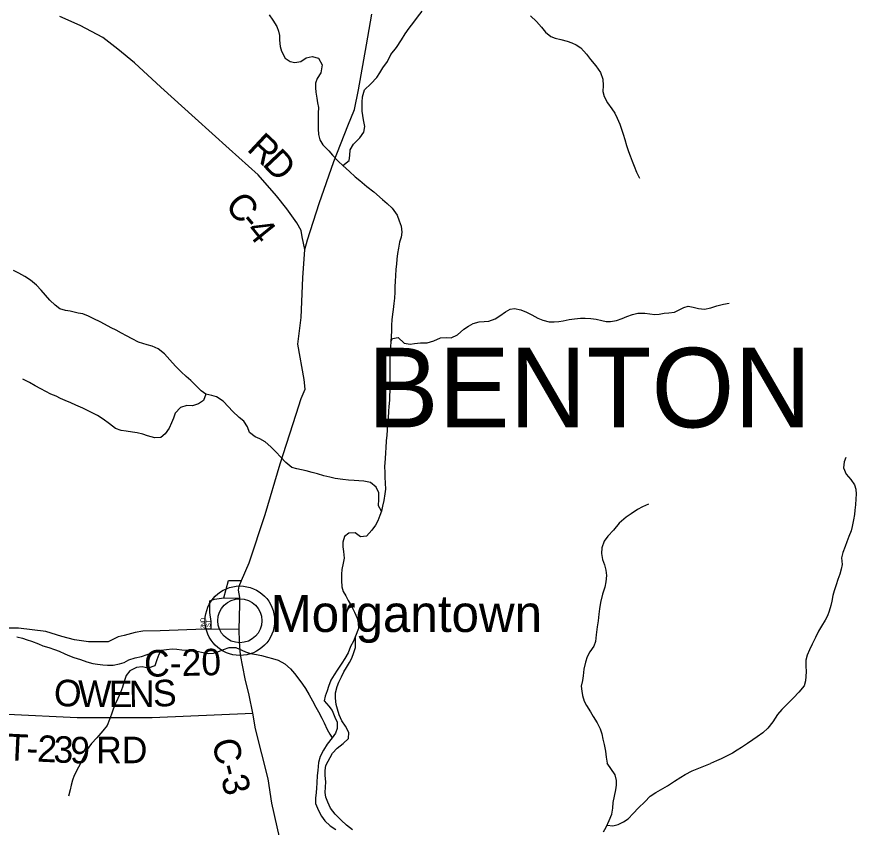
# Model space of a CAD drawing. Extents: x 1578669 to 1989827, y 208020 to 553079.
# Drawn here: x 1767882 to 1777370, y 409792 to 418953 of the extents above; entities that cross this region are included whole.
import ezdxf

# ---------------------------------------------------------------- set-up
doc = ezdxf.new("R2010")
doc.units = 0
for name, color, linetype in [('GM_X_County_Road', 7, 'Continuous'), ('GM_X_County_Road_Text', 7, 'Continuous'), ('GM_X_Minor_River', 7, 'Continuous'), ('GM_X_Township_Road', 7, 'Continuous'), ('GM_X_Township_Road_Text', 7, 'Continuous'), ('GM_X_Township_Subdivision', 7, 'Continuous'), ('GM_X_Township_Subdivision_Text', 7, 'Continuous'), ('GM_X_Township_Text', 7, 'Continuous'), ('GM_X_Unincorporated', 7, 'Continuous'), ('GM_X_Unincorporated_Location', 7, 'Continuous'), ('GM_X_Unincorporated_Text', 7, 'Continuous')]:
    doc.layers.add(name, color=color, linetype=linetype)

msp = doc.modelspace()

# ---------------------------------------------------------------- linework, layer by layer
at = {"layer": 'GM_X_County_Road'}
for points in [[(1771137.2, 416322.4), (1771168.3, 416430.3), (1771300.6, 416843.7), (1771465.4, 417316.9), (1771625.5, 417718.1), (1771697.4, 417903.7), (1771743.7, 418125.6), (1771835.1, 418635.7), (1771894.8, 418983.9)], [(1771137.2, 416322.4), (1771108.8, 416465), (1771095.6, 416535.3), (1771046.6, 416622), (1770934.5, 416781.6), (1770818.3, 416927.3), (1770609.2, 417166.1), (1770282.9, 417460.4), (1769897.3, 417807.4), (1769509.8, 418156.5), (1769213.3, 418432.5), (1769023.2, 418586.9), (1768854.9, 418717.1), (1768596.8, 418852.3), (1768370.3, 418957)], [(1770884.4, 409526.6), (1770766.1, 410063.7), (1770725, 410337.1), (1770579.1, 410902.8), (1770551.8, 411079.8), (1770509.1, 411282.8), (1770465.1, 411470), (1770412, 411739.5), (1770397.6, 411892.2), (1770395.9, 412025.1), (1770404.9, 412307.6), (1770402.2, 412379), (1770401.8, 412389.8), (1770386.7, 412472.1), (1770395.2, 412518.1), (1770422.8, 412581.5), (1770509.9, 412781.5), (1770689.5, 413324.7), (1770859.4, 413900.1), (1771039.2, 414459.3), (1771097, 414637.1), (1771140.1, 414744.8), (1771129.3, 414853.2), (1771059.7, 415252.8), (1771094.9, 415555.1), (1771113.7, 416001.9), (1771137.2, 416322.4)], [(1770395.9, 412025.1), (1770078.7, 412028.6), (1770008.6, 412029.4), (1769501.2, 412013), (1769307.5, 412007.1), (1769219.5, 411992.1), (1769097.3, 411959.4), (1769029.2, 411942.1), (1768959, 411908.8), (1768914.8, 411885.2), (1768693.2, 411885.7), (1768533.7, 411909.5), (1768392.3, 411947.2), (1768209.3, 412005.4), (1767900.2, 412042.9), (1767770.3, 412040.4)]]:
    msp.add_lwpolyline(points, dxfattribs=at)
at = {"layer": 'GM_X_Minor_River'}
for points in [[(1771568.9, 417271.7), (1771640.7, 417327.1), (1771645.1, 417385.1), (1771651.4, 417449.2), (1771687.8, 417513.1), (1771760, 417582.8), (1771804.4, 417646.6), (1771814.7, 417712.7), (1771799.2, 417788.9), (1771785.8, 417885.1), (1771784.1, 417935.3), (1771786.5, 417989.3), (1771790.8, 418049.4), (1771813.2, 418125.4), (1771885.5, 418193.1), (1771951.8, 418266.8), (1771984.1, 418320.7), (1772018.4, 418374.6), (1772070.7, 418448.4), (1772109.1, 418526.3), (1772173.5, 418606), (1772229.9, 418691.8), (1772270.2, 418759.7), (1772316.5, 418823.5), (1772368.9, 418891.3), (1772413.1, 418947.1), (1772463.4, 419015)], [(1770734.8, 418976), (1770774.8, 418913.8), (1770820.8, 418841.5), (1770840.8, 418791.3), (1770850.8, 418741.1), (1770852.8, 418687), (1770858.7, 418616.7), (1770874.7, 418562.5), (1770914.7, 418484.2), (1770970.8, 418446), (1771024.9, 418436), (1771090.9, 418448), (1771153, 418490.2), (1771221.1, 418502.2), (1771293.2, 418484.2), (1771335.2, 418407.9), (1771317.2, 418317.6), (1771279.1, 418253.3), (1771259, 418203.1), (1771257, 418150.9), (1771261, 418098.7), (1771272.9, 418034.5), (1771282.9, 417980.3), (1771290.9, 417928.1), (1771288.9, 417861.9), (1771288.8, 417795.6), (1771286.8, 417743.4), (1771286.8, 417685.2), (1771292.8, 417623), (1771308.7, 417560.8), (1771340.7, 417506.5), (1771410.8, 417438.3), (1771450.8, 417388.1), (1771518.9, 417315.8), (1771568.9, 417271.7), (1771643, 417205.4), (1771705, 417145.2), (1771759, 417103)], [(1773688.4, 418962), (1773756.4, 418897.7), (1773812.5, 418833.5), (1773856.5, 418779.3), (1773916.5, 418731.1), (1773966.6, 418711), (1774032.7, 418697), (1774102.7, 418676.9), (1774154.8, 418658.8), (1774204.8, 418636.8), (1774256.9, 418602.6), (1774322.9, 418528.3), (1774364.9, 418470.1), (1774427, 418399.9), (1774481, 418323.6), (1774507, 418247.3), (1774509, 418177.1), (1774506.9, 418106.8), (1774520.9, 418052.6), (1774558.9, 417980.3), (1774606.9, 417912.1), (1774641, 417861.9), (1774669, 417807.7), (1774697, 417737.4), (1774717, 417683.2), (1774736.9, 417627), (1774752.9, 417566.8), (1774772.9, 417498.5), (1774796.9, 417430.3), (1774816.9, 417380.1), (1774836.9, 417321.9), (1774858.9, 417265.7), (1774886.9, 417195.4), (1774918.9, 417129.2)], [(1771759, 417103), (1771839.1, 417032.8), (1771917.2, 416972.5), (1772017.2, 416888.2), (1772069.3, 416842.1), (1772123.3, 416787.9), (1772181.4, 416709.6), (1772205.4, 416647.3), (1772225.3, 416587.1), (1772233.3, 416516.9), (1772225.3, 416462.7), (1772209.2, 416406.5), (1772195.2, 416338.2), (1772185.1, 416278), (1772177.1, 416211.7), (1772173, 416155.5), (1772167, 416099.3), (1772161, 416025), (1772158.9, 415964.8), (1772156.9, 415898.6), (1772154.9, 415838.3), (1772150.8, 415772.1), (1772142.8, 415709.9), (1772134.7, 415645.6), (1772128.7, 415589.4), (1772122.7, 415527.2), (1772118.6, 415465), (1772116.6, 415396.7), (1772112.5, 415344.5), (1772108.5, 415278.3), (1772106.5, 415224.1), (1772102.4, 415159.8), (1772100.4, 415099.6), (1772100.4, 415043.4), (1772098.3, 414973.1), (1772100.3, 414910.9), (1772100.2, 414802.5), (1772098.2, 414724.2), (1772096.2, 414668), (1772094.1, 414617.8), (1772088.1, 414547.5), (1772084, 414495.3), (1772078, 414417.1), (1772074, 414350.8), (1772069.9, 414280.5), (1772063.9, 414224.3), (1772057.8, 414160.1), (1772051.8, 414081.8), (1772049.8, 414025.6), (1772045.7, 413955.3), (1772037.7, 413869), (1772041.6, 413800.8), (1772043.6, 413746.6), (1772047.6, 413680.3), (1772049.5, 413612.1), (1772043.5, 413559.9), (1772029.4, 413485.6), (1772017.4, 413419.3), (1772003.3, 413365.1), (1771985.3, 413315), (1771963.2, 413256.7), (1771935.2, 413206.5), (1771895.1, 413148.3), (1771835, 413082.1), (1771768.9, 413074.1), (1771704.9, 413118.2), (1771636.8, 413114.2), (1771584.7, 413076.1), (1771566.6, 413011.8), (1771566.6, 412959.6), (1771574.6, 412909.4), (1771582.6, 412833.2), (1771570.5, 412777), (1771556.5, 412704.7), (1771552.4, 412652.5), (1771552.4, 412582.2), (1771556.4, 412508), (1771572.3, 412455.8), (1771602.3, 412405.6), (1771628.4, 412355.4), (1771662.4, 412299.2), (1771700.4, 412222.9), (1771730.4, 412154.6), (1771742.4, 412102.5), (1771746.3, 412038.2), (1771710.2, 411951.9)], [(1772003.3, 413365.1), (1771971.3, 413423.4), (1771975.4, 413499.6), (1771973.4, 413571.9), (1771945.4, 413636.1), (1771881.4, 413688.3), (1771803.3, 413704.4), (1771749.2, 413708.4), (1771697.2, 413710.4), (1771633.1, 413716.4), (1771567, 413722.5), (1771480.9, 413734.5), (1771418.8, 413746.6), (1771352.8, 413762.6), (1771280.7, 413784.7), (1771220.6, 413800.8), (1771152.6, 413818.8), (1771098.5, 413830.9), (1771048.4, 413840.9), (1770992.4, 413859), (1770924.3, 413913.2), (1770862.3, 413977.4), (1770812.2, 414031.6), (1770754.2, 414089.8), (1770690.2, 414146.1), (1770628.1, 414182.2), (1770578.1, 414204.3), (1770512, 414252.5), (1770490, 414318.7), (1770450, 414383), (1770393.9, 414423.1), (1770319.9, 414493.4), (1770275.9, 414543.5), (1770215.8, 414607.8), (1770137.7, 414658), (1770087.7, 414670), (1770017.6, 414688.1), (1769967.6, 414726.2), (1769915.5, 414774.4), (1769847.5, 414840.7), (1769797.4, 414884.8), (1769739.4, 414939), (1769677.3, 415001.3), (1769613.3, 415073.6), (1769551.3, 415143.8), (1769481.2, 415200), (1769413.1, 415230.2), (1769357.1, 415244.2), (1769307, 415260.3), (1769257, 415274.3), (1769186.9, 415310.5), (1769120.8, 415346.6), (1769064.8, 415374.7), (1769004.7, 415410.9), (1768950.7, 415437), (1768874.6, 415477.1), (1768824.5, 415503.2), (1768752.5, 415539.4), (1768694.4, 415569.5), (1768630.3, 415593.6), (1768576.3, 415603.6), (1768484.2, 415623.7), (1768432.1, 415633.7), (1768370, 415651.8), (1768316, 415694), (1768255.9, 415750.2), (1768205.9, 415804.4), (1768155.9, 415862.6), (1768103.8, 415918.8), (1768035.8, 415977.1), (1767973.7, 416017.2), (1767905.7, 416053.4), (1767843.6, 416083.5)], [(1772108.5, 415278.3), (1772128.5, 415314.4), (1772192.6, 415326.4), (1772260.7, 415264.2), (1772326.8, 415250.2), (1772376.8, 415258.2), (1772444.9, 415266.2), (1772519, 415266.2), (1772597.1, 415288.3), (1772671.2, 415324.5), (1772741.3, 415326.5), (1772793.4, 415324.4), (1772863.5, 415356.6), (1772935.6, 415420.8), (1772987.7, 415457), (1773039.7, 415487.1), (1773109.8, 415503.1), (1773165.9, 415507.1), (1773218, 415511.2), (1773288.1, 415539.3), (1773342.2, 415573.4), (1773404.2, 415615.5), (1773458.3, 415647.7), (1773508.4, 415655.7), (1773580.5, 415639.6), (1773644.5, 415613.5), (1773704.6, 415583.4), (1773772.7, 415547.3), (1773826.7, 415523.2), (1773898.8, 415505.2), (1773956.9, 415503.1), (1774008.9, 415509.2), (1774059, 415515.2), (1774127.1, 415529.2), (1774185.1, 415537.3), (1774253.2, 415545.3), (1774307.3, 415547.3), (1774369.4, 415543.3), (1774431.4, 415533.3), (1774493.5, 415519.2), (1774543.6, 415509.2), (1774593.6, 415507.2), (1774661.7, 415519.2), (1774725.8, 415543.3), (1774775.9, 415563.4), (1774842, 415587.5), (1774900, 415601.5), (1774980.1, 415603.5), (1775036.2, 415595.5), (1775092.3, 415585.5), (1775144.3, 415589.5), (1775198.4, 415601.5), (1775250.5, 415607.6), (1775314.6, 415613.6), (1775370.6, 415639.7), (1775420.7, 415665.8), (1775470.8, 415679.8), (1775526.8, 415671.8), (1775588.9, 415655.7), (1775655, 415647.7), (1775727.1, 415663.8), (1775795.2, 415685.8), (1775869.3, 415705.9), (1775933.4, 415714)], [(1770017.6, 414688.1), (1769991.5, 414613.8), (1769937.4, 414575.7), (1769867.3, 414553.6), (1769803.3, 414557.6), (1769731.2, 414537.6), (1769673.1, 414471.3), (1769655, 414417.1), (1769630.9, 414360.9), (1769602.9, 414302.7), (1769560.8, 414236.5), (1769508.7, 414198.3), (1769440.6, 414194.3), (1769360.5, 414216.4), (1769308.5, 414234.5), (1769242.4, 414248.5), (1769190.3, 414258.6), (1769120.2, 414268.6), (1769062.2, 414276.6), (1768998.1, 414296.7), (1768930.1, 414350.9), (1768860, 414405.1), (1768795.9, 414445.3), (1768739.9, 414473.4), (1768689.8, 414499.5), (1768629.8, 414527.6), (1768549.7, 414561.8), (1768491.6, 414587.8), (1768429.6, 414614), (1768375.5, 414638), (1768325.4, 414664.1), (1768267.4, 414688.2), (1768209.3, 414716.3), (1768155.3, 414748.5), (1768091.2, 414780.6), (1768025.1, 414816.8), (1767951.1, 414854.9)], [(1777252.1, 413971.4), (1777234, 413921.2), (1777226, 413853), (1777256, 413782.7), (1777310, 413722.5), (1777350, 413662.3), (1777366, 413612.1), (1777370, 413555.9), (1777364, 413501.7), (1777361.9, 413437.4), (1777355.9, 413377.2), (1777349.8, 413325), (1777339.8, 413264.8), (1777325.7, 413192.5), (1777311.7, 413142.3), (1777287.6, 413076.1), (1777265.6, 413015.9), (1777245.5, 412965.7), (1777217.4, 412897.5), (1777205.4, 412837.2), (1777209.4, 412763), (1777201.3, 412706.7), (1777185.3, 412650.5), (1777163.2, 412592.3), (1777143.2, 412530.1), (1777121.1, 412461.8), (1777107, 412411.7), (1777093, 412347.4), (1777083, 412297.2), (1777062.9, 412233), (1777044.8, 412180.8), (1777020.8, 412130.6), (1776976.7, 412064.4), (1776944.6, 412008.2), (1776908.5, 411935.9), (1776872.5, 411861.6), (1776842.4, 411795.4), (1776816.3, 411737.2), (1776802.3, 411679), (1776802.2, 411612.7), (1776804.2, 411552.5), (1776802.2, 411496.3), (1776798.1, 411446.1), (1776782.1, 411387.9), (1776720, 411317.6), (1776661.9, 411255.4), (1776593.7, 411187.1), (1776527.6, 411122.9), (1776479.5, 411064.7), (1776427.4, 410982.4), (1776369.3, 410912.1), (1776315.2, 410859.9), (1776251.1, 410813.8), (1776201, 410777.6), (1776140.9, 410737.5), (1776072.8, 410693.3), (1776022.8, 410663.2), (1775972.7, 410629.1), (1775904.6, 410593), (1775842.5, 410562.8), (1775792.4, 410540.8), (1775722.3, 410510.7)], [(1775021, 413443.5), (1774952.9, 413413.4), (1774898.8, 413383.3), (1774826.7, 413335.1), (1774768.6, 413295), (1774690.5, 413226.7), (1774626.4, 413150.5), (1774564.3, 413082.2), (1774522.2, 413026), (1774496.1, 412949.7), (1774492.1, 412885.5), (1774504.1, 412819.2), (1774524, 412757), (1774540, 412696.8), (1774546, 412638.5), (1774540, 412564.3), (1774527.9, 412504), (1774503.9, 412425.8), (1774479.8, 412331.4), (1774467.7, 412261.1), (1774461.7, 412198.9), (1774453.6, 412124.6), (1774443.6, 412058.4), (1774431.5, 411966), (1774421.5, 411889.8), (1774403.4, 411837.6), (1774359.3, 411775.3), (1774329.3, 411719.1), (1774311.2, 411656.9), (1774293.1, 411578.6), (1774283.1, 411504.3), (1774275.1, 411450.1), (1774263, 411385.9), (1774267, 411329.7), (1774275, 411279.5), (1774297, 411217.3), (1774322.9, 411167.1), (1774367, 411096.8), (1774395, 411042.6), (1774441, 410970.4), (1774477, 410902.1), (1774493, 410847.9), (1774505, 410787.7), (1774521, 410725.5), (1774534.9, 410651.2), (1774544.9, 410582.9), (1774554.9, 410516.7)], [(1767881.4, 411942.1), (1767947.5, 411928), (1767999.6, 411909.9), (1768049.6, 411893.9), (1768125.7, 411863.8), (1768175.7, 411843.7), (1768243.8, 411823.6), (1768309.9, 411799.5), (1768360, 411781.4), (1768424, 411751.3), (1768478.1, 411729.2), (1768528.1, 411709.1), (1768602.2, 411687), (1768672.3, 411660.9), (1768740.4, 411642.9), (1768794.4, 411634.8), (1768856.5, 411626.8), (1768908.6, 411624.8), (1768970.6, 411622.8), (1769042.7, 411636.8), (1769094.8, 411652.9), (1769146.9, 411683), (1769219, 411705.1), (1769291.1, 411721.1), (1769355.2, 411743.2), (1769409.3, 411763.3), (1769461.4, 411781.3), (1769513.4, 411791.4), (1769573.5, 411801.4), (1769637.6, 411809.4), (1769689.7, 411805.4), (1769747.7, 411795.4), (1769811.8, 411791.3), (1769865.9, 411789.3), (1769917.9, 411781.3), (1769988, 411767.2), (1770054.1, 411755.2), (1770104.1, 411757.2), (1770156.2, 411775.3), (1770220.3, 411799.3), (1770284.4, 411821.4), (1770358.5, 411821.4), (1770466.6, 411773.2), (1770524.7, 411755.2), (1770590.7, 411743.1), (1770646.8, 411731.1), (1770716.9, 411713), (1770770.9, 411699), (1770837, 411680.9), (1770911.1, 411638.7), (1770975.1, 411582.5), (1771021.2, 411530.3), (1771057.2, 411480.1), (1771113.2, 411409.9), (1771147.2, 411357.7), (1771185.2, 411289.4), (1771223.3, 411219.2), (1771263.3, 411146.9), (1771291.3, 411094.7), (1771331.3, 411022.4), (1771355.3, 410972.2), (1771391.3, 410896), (1771419.3, 410843.8), (1771447.3, 410803.6)], [(1771710.2, 411951.9), (1771686.2, 411895.7), (1771654.1, 411833.5), (1771628, 411763.2), (1771590, 411699), (1771557.9, 411644.8), (1771501.8, 411566.5), (1771467.7, 411512.2), (1771433.6, 411452), (1771403.6, 411383.8), (1771389.5, 411333.6), (1771369.5, 411271.3), (1771355.4, 411219.2), (1771407.4, 411158.9), (1771447.8, 411109.3), (1771475.2, 411036.1), (1771501.5, 410978.3), (1771503.4, 410908), (1771485.4, 410855.8), (1771447.3, 410803.6), (1771391.2, 410731.4), (1771347.1, 410661.1), (1771313, 410590.8), (1771293, 410524.6)], [(1771374.4, 410489), (1771449.2, 410627), (1771503.3, 410683.2), (1771569.4, 410737.4), (1771631.5, 410793.6), (1771633.6, 410861.8), (1771597.6, 410934.1), (1771557.5, 410994.3), (1771527.5, 411062.6), (1771507.6, 411126.8), (1771491.6, 411179), (1771483.6, 411249.3), (1771483.6, 411309.5), (1771501.7, 411381.8), (1771521.7, 411432), (1771551.8, 411492.2), (1771579.9, 411546.4), (1771609.9, 411596.6), (1771642, 411652.8), (1771668.1, 411703), (1771690.1, 411767.2), (1771712.2, 411823.4), (1771710.2, 411951.9)], [(1769513.4, 411791.4), (1769487.4, 411745.2), (1769465.3, 411683), (1769441.2, 411614.7), (1769367.1, 411590.6), (1769299, 411602.7), (1769235, 411596.6), (1769160.9, 411558.5), (1769118.8, 411508.3), (1769094.7, 411440.1), (1769078.6, 411375.8), (1769054.6, 411315.6), (1769024.5, 411247.4), (1768992.4, 411181.1), (1768970.4, 411126.9), (1768952.3, 411070.7), (1768930.3, 411010.5), (1768902.2, 410942.2), (1768854.1, 410880), (1768786, 410801.7), (1768727.9, 410739.5), (1768677.8, 410669.2), (1768649.7, 410615.1), (1768627.6, 410564.9)], [(1768627.6, 410564.9), (1768530.4, 410375.7), (1768512.2, 410323.7), (1768496, 410267.6), (1768483.9, 410215.5), (1768467.6, 410143.4)], [(1771293, 410524.6), (1771286.3, 410431.1), (1771276.1, 410377), (1771271.8, 410294.9), (1771269.6, 410234.7), (1771265.5, 410184.6), (1771259.2, 410120.5), (1771259, 410060.4), (1771290.8, 409982.1), (1771326.5, 409915.9), (1771362.3, 409863.6), (1771424.1, 409807.3), (1771487.9, 409767)], [(1771677.7, 409762.4), (1771607.9, 409814.8), (1771548.2, 409871.1), (1771482.4, 409937.4), (1771426.7, 410007.8), (1771397, 410076), (1771375.2, 410132.2), (1771367.4, 410184.3), (1771371.6, 410242.4), (1771373.8, 410302.6), (1771368, 410376.7), (1771368.2, 410430.9), (1771374.4, 410489)], [(1774515.1, 409737.7), (1774543.3, 409793.7), (1774579.5, 409867.8), (1774609.7, 409939.8), (1774617.9, 410006), (1774622.1, 410072.1), (1774636.4, 410144.2), (1774654.6, 410214.3), (1774660.8, 410268.4), (1774660.9, 410320.5), (1774645.2, 410384.7), (1774554.9, 410516.7)], [(1774553.7, 409815), (1774617.3, 409805.5), (1774679.3, 409823.4), (1774739.3, 409851.2), (1774791.4, 409887.2), (1774847.5, 409945.1), (1774909.7, 410009.1), (1774981.8, 410079), (1775042, 410142.9), (1775106.1, 410184.8), (1775184.2, 410228.7), (1775236.2, 410260.6), (1775314.3, 410312.5), (1775386.4, 410358.3), (1775436.5, 410388.2), (1775514.6, 410430.1), (1775722.3, 410510.7)]]:
    msp.add_lwpolyline(points, dxfattribs=at)
at = {"layer": 'GM_X_Township_Road'}
for points in [[(1770223.9, 412382.6), (1770274.4, 412581.3)], [(1767775.8, 411067.6), (1768563.7, 411031.2), (1768613.5, 411031.2)], [(1768613.5, 411031.2), (1768616.1, 411031.2), (1769412.3, 411031.2), (1770551.8, 411079.8)]]:
    msp.add_lwpolyline(points, dxfattribs=at)
at = {"layer": 'GM_X_Township_Subdivision'}
for points in [[(1770274.4, 412581.3), (1770422.8, 412581.5)], [(1770078.7, 412028.6), (1770077.4, 412116.8), (1770064.5, 412219.2), (1770063.6, 412296), (1770063.9, 412349.5)], [(1770063.9, 412349.5), (1770115.3, 412371.1), (1770223.9, 412382.6), (1770402.2, 412379)]]:
    msp.add_lwpolyline(points, dxfattribs=at)
at = {"layer": 'GM_X_Unincorporated'}
for radius in [392.8, 249]:
    msp.add_circle((1770403.7, 412125.7), radius, dxfattribs=at)
at = {"layer": 'GM_X_Unincorporated_Location'}
msp.add_line((1770403.7, 412125.7), (1770403.7, 412125.7), dxfattribs=at)

# ---------------------------------------------------------------- texts
at = {"layer": 'GM_X_County_Road_Text'}
for s, rotation, p in [('R', 316.96543, (1770471.1, 417447)), ('D', 313.37181, (1770647.6, 417282.4)), ('C', 310.17838, (1770224.9, 416814.8)), ('-', 309.9375, (1770383.7, 416626.8)), ('4', 308.90606, (1770461.9, 416533.4)), ('C-20', 1.3504, (1769324.9, 411490.9)), ('C-3', 284.36941, (1770082.9, 410756.3))]:
    msp.add_text(s, height=300, rotation=rotation, dxfattribs=at).set_placement(p)
at = {"layer": 'GM_X_Township_Road_Text'}
for s, rotation, p in [('O', 357.04446, (1768295.1, 411166.2)), ('W', 359.45706, (1768572.5, 411152.2)), ('E', 0.01282, (1768923.2, 411148.9)), ('N', 0.62141, (1769151.1, 411148.9)), ('S', 2.65955, (1769426.8, 411152.1)), ('T', 357.26472, (1767760.1, 410550.3)), ('2', 357.29438, (1768107.5, 410533.7)), ('3', 357.4152, (1768292.8, 410524.9)), ('9', 358.05982, (1768481.1, 410516.5)), ('RD', 0.00001, (1768779.4, 410515.1)), ('-', 357.25921, (1767984.3, 410539.6))]:
    msp.add_text(s, height=300, rotation=rotation, dxfattribs=at).set_placement(p)
at = {"layer": 'GM_X_Township_Subdivision_Text'}
for s, rotation, p in [('D', 93.55765, (1770009.3, 412111.5)), ('N', 91.04919, (1770010.2, 412065.1)), ('2', 91.0615, (1770010.8, 412034.3)), ('ST', 90, (1770070.4, 412051.6))]:
    msp.add_text(s, height=50, rotation=rotation, dxfattribs=at).set_placement(p)
at = {"layer": 'GM_X_Township_Text'}
msp.add_text('BENTON', height=900, rotation=0.00001, dxfattribs=at).set_placement((1771846.4, 414310.9))
at = {"layer": 'GM_X_Unincorporated_Text'}
msp.add_text('Morgantown', height=417, rotation=0.00001, dxfattribs=at).set_placement((1770750.6, 411998.6))

doc.saveas('drawing.dxf')
